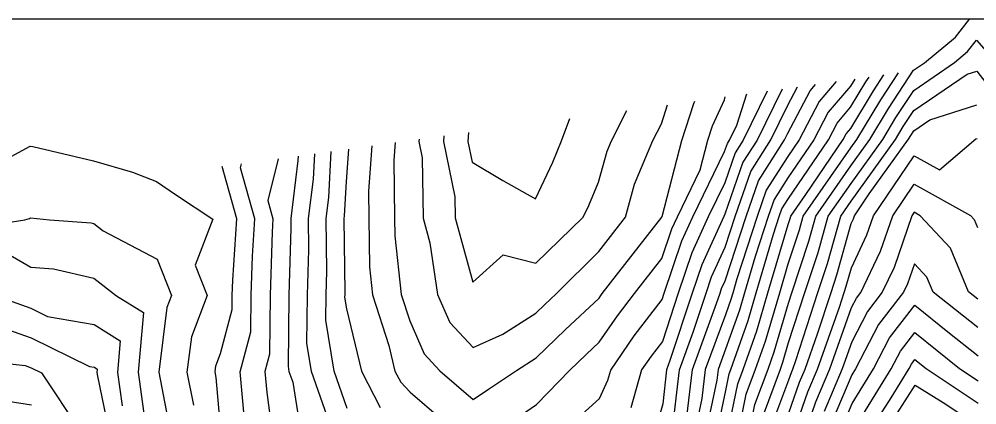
# Model space of a CAD drawing. Extents: x 42655 to 43811, y -141820 to -141156.
# Drawn here: x 43416.6 to 43493.8, y -141186.7 to -141155.6 of the extents above; entities that cross this region are included whole.
import ezdxf

# ---------------------------------------------------------------- set-up
doc = ezdxf.new("R2010")
doc.units = 0
for name, color, linetype in [('D-TTL', 7, 'Continuous'), ('ZE_HICN', 7, 'Continuous'), ('ZE_LWCN', 7, 'Continuous')]:
    doc.layers.add(name, color=color, linetype=linetype)

msp = doc.modelspace()

# ---------------------------------------------------------------- linework, layer by layer
at = {"layer": 'D-TTL'}
msp.add_lwpolyline([(42724.63, -141820.399), (43685.83, -141820.386), (43685.821, -141155.586), (42724.621, -141155.599), (42724.63, -141820.399)], dxfattribs=at)
at = {"layer": 'ZE_HICN'}
for points in [[(43474.371, -141189.992), (43475.215, -141185.83), (43475.965, -141183.822), (43476.767, -141181.564), (43477.909, -141177.65), (43478.599, -141175.308), (43479.495, -141172.581), (43479.802, -141171.478), (43483.643, -141165.971), (43484.128, -141165.295), (43486.066, -141162.081), (43487.484, -141159.925)], [(43470.424, -141187.657), (43470.867, -141183.846), (43472.826, -141178.522), (43473.105, -141177.673), (43473.225, -141177.315), (43473.517, -141176.675), (43475.204, -141171.5), (43476.201, -141168.63), (43478.307, -141165.323), (43478.549, -141164.829), (43480.356, -141161.359), (43480.789, -141160.852)], [(43456.495, -141187.883), (43458.3, -141186.661), (43461.001, -141183.893), (43462.322, -141182.618), (43463.365, -141181.637), (43464.835, -141179.505), (43466.216, -141177.705), (43468.421, -141174.879), (43469.215, -141172.504), (43469.661, -141171.526), (43471.501, -141167.745), (43472.123, -141165.352), (43472.497, -141164.187), (43473.448, -141162.086), (43473.522, -141161.859)], [(43445.036, -141165.804), (43444.754, -141169.465), (43444.779, -141171.644), (43444.838, -141175.561), (43445.085, -141177.805), (43446.406, -141181.907), (43446.9, -141183.959), (43447.362, -141184.869), (43448.119, -141185.655), (43453.117, -141189.959)], [(43478.668, -141189.972), (43480.169, -141185.645), (43480.954, -141183.798), (43482.717, -141178.821), (43483.107, -141177.625), (43483.274, -141177.115), (43483.688, -141175.628), (43484.945, -141172.991), (43485.478, -141171.451), (43488.734, -141166.597), (43490.788, -141167.746), (43493.729, -141165.25), (43493.815, -141165.222)], [(43437.486, -141166.85), (43436.647, -141170.201), (43437.061, -141171.681), (43436.989, -141172.763), (43436.825, -141177.844), (43436.777, -141182.612), (43436.411, -141184.009), (43436.559, -141185.685), (43437.155, -141190.168)], [(43415.419, -141174.348), (43417.543, -141175.58), (43419.372, -141175.713), (43422.636, -141176.459), (43424.448, -141177.903), (43426.615, -141179.252), (43426.185, -141184.057), (43426.909, -141189.157)], [(43483.751, -141188.886), (43486.903, -141183.77), (43487.635, -141182.346), (43488.801, -141180.844), (43492.395, -141183.744), (43493.908, -141184.752)]]:
    msp.add_lwpolyline(points, dxfattribs=at)
at = {"layer": 'ZE_LWCN'}
for points in [[(43475.23, -141189.988), (43475.906, -141186.658), (43476.966, -141183.817), (43477.468, -141182.405), (43478.614, -141178.477), (43478.884, -141177.645), (43480.251, -141173.488), (43480.812, -141171.474), (43483.649, -141167.404), (43485.169, -141165.29), (43486.668, -141162.804), (43488.701, -141159.712), (43489.586, -141159.107), (43492.074, -141157.033), (43493.215, -141155.589)], [(43476.596, -141187.487), (43477.968, -141183.812), (43478.169, -141183.246), (43478.629, -141181.67), (43479.94, -141177.64), (43481.007, -141174.395), (43481.821, -141171.469), (43483.656, -141168.837), (43486.209, -141165.285), (43487.27, -141163.526), (43488.709, -141161.338), (43491.986, -141159.095), (43493.052, -141158.206), (43493.778, -141157.288), (43495.363, -141159.079)], [(43483.96, -141160.413), (43483.619, -141160.979), (43481.806, -141163.098), (43480.653, -141165.312), (43478.566, -141168.394), (43477.457, -141170.136), (43476.986, -141171.492), (43475.933, -141174.722), (43475.066, -141177.663), (43474.664, -141179.041), (43473.543, -141182.195), (43472.94, -141183.836), (43472.839, -141184.704), (43471.717, -141190.005)], [(43472.613, -141190), (43473.559, -141185.529), (43473.834, -141184.173), (43473.962, -141183.831), (43475.365, -141179.882), (43476.014, -141177.659), (43477.412, -141172.913), (43477.877, -141171.487), (43478.085, -141170.889), (43478.574, -141170.12), (43481.833, -141165.306), (43482.53, -141163.967), (43483.627, -141162.686), (43484.862, -141160.637), (43485.115, -141160.253)], [(43473.579, -141189.665), (43474.525, -141185.001), (43474.963, -141183.827), (43476.066, -141180.723), (43476.961, -141177.654), (43478.584, -141172.148), (43478.739, -141171.674), (43478.793, -141171.483), (43480.016, -141169.728), (43483.014, -141165.3), (43483.255, -141164.837), (43483.635, -141164.393), (43485.464, -141161.359), (43486.299, -141160.089)], [(43477.287, -141188.315), (43478.643, -141184.682), (43478.856, -141184.069), (43478.967, -141183.808), (43479.217, -141183.103), (43480.995, -141177.635), (43481.763, -141175.301), (43482.831, -141171.464), (43483.663, -141170.27), (43487.25, -141165.28), (43487.872, -141164.248), (43488.716, -141162.964), (43493.029, -141160.013), (43493.789, -141159.768), (43495.988, -141162.592)], [(43478.098, -141161.225), (43476.085, -141165.333), (43474.945, -141167.123), (43473.492, -141171.306), (43473.393, -141171.509), (43471.621, -141175.39), (43470.854, -141177.683), (43469.065, -141183.121), (43468.795, -141183.856), (43468.476, -141186.596), (43467.753, -141189.133)], [(43469.217, -141189.134), (43469.831, -141183.851), (43470.945, -141180.822), (43471.98, -141177.678), (43472.423, -141176.353), (43473.504, -141173.984), (43474.312, -141171.504), (43475.573, -141167.876), (43477.196, -141165.328), (43478.539, -141162.588), (43479.337, -141161.053)], [(43482.456, -141160.622), (43481.081, -141162.228), (43479.472, -141165.317), (43478.558, -141166.668), (43476.829, -141169.383), (43476.095, -141171.496), (43474.454, -141176.531), (43474.119, -141177.668), (43473.963, -141178.2), (43473.53, -141179.42), (43471.903, -141183.841), (43471.631, -141186.181), (43470.821, -141190.009)], [(43459.073, -141190.064), (43463.386, -141186.162), (43464.059, -141184.701), (43464.293, -141183.877), (43466.189, -141181.129), (43468.436, -141178.2), (43468.603, -141177.694), (43470.017, -141173.466), (43470.905, -141171.52), (43473.468, -141166.255), (43473.69, -141165.617), (43473.863, -141165.344), (43474.459, -141164.129), (43475.271, -141161.617)], [(43476.909, -141161.39), (43474.974, -141165.338), (43474.317, -141166.37), (43473.48, -141168.78), (43472.149, -141171.515), (43470.819, -141174.428), (43469.728, -141177.689), (43468.452, -141181.567), (43467.543, -141182.753), (43466.775, -141183.865), (43465.906, -141186.917)], [(43446.919, -141165.543), (43446.811, -141166.95), (43446.864, -141171.634), (43446.886, -141173.056), (43447.408, -141177.794), (43448.092, -141179.919), (43449.247, -141182.565), (43450.524, -141183.942), (43453.21, -141186.25), (43454.448, -141185.427), (43456.687, -141183.913), (43458.282, -141182.896), (43460.649, -141180.612), (43463.348, -141178.075), (43463.481, -141177.881), (43463.607, -141177.718), (43468.405, -141171.565), (43468.413, -141171.542), (43468.417, -141171.532), (43468.435, -141171.495), (43470.03, -141165.362), (43470.988, -141162.376), (43471.068, -141162.199)], [(43448.847, -141165.276), (43448.832, -141165.462), (43449.1, -141166.757), (43449.164, -141171.623), (43449.707, -141173.613), (43450.326, -141177.78), (43451.312, -141180.04), (43453.19, -141182.066), (43455.605, -141180.987), (43458.265, -141179.293), (43458.977, -141178.606), (43459.903, -141177.735), (43463.33, -141174.316), (43465.476, -141171.546), (43466.212, -141168.901), (43467.677, -141165.373), (43468.369, -141164.022), (43468.856, -141162.505)], [(43478.656, -141187.327), (43479.513, -141184.857), (43479.961, -141183.803), (43480.967, -141180.962), (43482.051, -141177.63), (43482.519, -141176.208), (43483.671, -141172.066), (43483.854, -141171.683), (43483.931, -141171.459), (43485.126, -141169.677), (43488.29, -141165.275), (43488.474, -141164.97), (43488.724, -141164.59), (43490, -141163.717), (43493.802, -141162.495)], [(43450.84, -141165), (43450.804, -141165.453), (43451.724, -141169.905), (43451.746, -141171.611), (43453.166, -141176.804), (43455.63, -141174.591), (43458.246, -141175.252), (43462.079, -141171.562), (43462.532, -141170.615), (43463.303, -141168.736), (43463.997, -141166.244), (43464.352, -141165.389), (43465.597, -141162.956)], [(43452.833, -141164.724), (43452.777, -141165.444), (43453.12, -141167.105), (43455.59, -141168.609), (43458.222, -141170.063), (43459.624, -141167.127), (43460.331, -141165.408), (43460.986, -141163.595)], [(43414.103, -141167.667), (43417.497, -141165.841), (43417.707, -141165.863), (43422.591, -141167.012), (43425.75, -141167.913), (43427.687, -141168.671), (43429.284, -141169.789), (43432.224, -141171.703), (43430.783, -141175.421), (43431.755, -141177.868), (43430.486, -141181.193), (43430.134, -141184.039), (43430.648, -141186.716)], [(43439.097, -141166.626), (43439.078, -141166.989), (43438.504, -141171.674), (43438.513, -141172.44), (43438.342, -141177.837), (43438.285, -141183.574), (43438.355, -141184), (43438.653, -141184.863), (43439.501, -141190.157)], [(43441.773, -141188.606), (43440.179, -141183.991), (43439.804, -141181.717), (43439.842, -141177.83), (43439.959, -141174.174), (43439.929, -141171.667), (43440.32, -141168.479), (43440.428, -141166.442)], [(43443.038, -141186.979), (43442.002, -141183.983), (43441.323, -141179.859), (43441.343, -141177.823), (43441.404, -141175.908), (43441.355, -141171.66), (43441.562, -141169.969), (43441.759, -141166.258)], [(43443.153, -141166.065), (43442.951, -141168.685), (43442.804, -141171.459), (43442.78, -141171.653), (43442.85, -141177.642), (43442.844, -141177.816), (43442.842, -141178.001), (43443, -141178.956), (43444.208, -141183.972), (43445.698, -141186.904)], [(43434.771, -141187.871), (43434.431, -141184.018), (43435.272, -141180.806), (43435.301, -141177.852), (43435.403, -141174.702), (43435.603, -141171.687), (43434.451, -141167.567), (43434.528, -141167.259)], [(43432.87, -141188.766), (43432.481, -141184.474), (43432.395, -141184.028), (43432.454, -141183.554), (43432.84, -141182.541), (43433.767, -141179.001), (43433.778, -141177.859), (43433.817, -141176.641), (43434.145, -141171.694), (43432.966, -141167.475)], [(43479.6, -141189.967), (43480.826, -141186.433), (43481.948, -141183.794), (43483.703, -141178.838), (43484.088, -141178.091), (43484.454, -141177.619), (43486.036, -141174.3), (43487.024, -141171.444), (43488.744, -141168.88), (43493.279, -141171.414), (43493.578, -141171.737), (43493.849, -141172.392)], [(43493.876, -141178.168), (43493.13, -141177.578), (43491.676, -141174.063), (43489.241, -141171.434), (43488.755, -141171.162), (43488.571, -141171.437), (43487.127, -141175.609), (43486.173, -141177.611), (43484.975, -141179.155), (43483.717, -141181.602), (43482.942, -141183.789), (43481.483, -141187.221)], [(43412.441, -141172.492), (43417.063, -141171.775), (43417.426, -141171.653), (43417.525, -141171.6), (43419.052, -141171.766), (43422.401, -141172.008), (43422.615, -141172.057), (43423.375, -141172.663), (43427.717, -141174.953), (43428.88, -141177.882), (43428.518, -141178.832), (43427.873, -141184.049), (43428.815, -141188.957)], [(43493.887, -141180.45), (43490.272, -141177.591), (43489.775, -141176.389), (43488.775, -141175.31), (43488.218, -141176.918), (43487.892, -141177.603), (43485.862, -141180.218), (43484.029, -141183.784), (43483.729, -141184.27), (43482.14, -141188.009)], [(43414.877, -141177.948), (43417.559, -141178.895), (43418.901, -141179.551), (43422.653, -141180.218), (43424.755, -141181.527), (43424.528, -141184.065), (43424.91, -141186.76)], [(43482.797, -141188.797), (43483.74, -141186.578), (43485.466, -141183.777), (43486.748, -141181.282), (43488.791, -141178.651), (43491.455, -141180.801), (43493.898, -141182.733)], [(43414.276, -141180.13), (43417.57, -141181.292), (43422.268, -141183.589), (43422.67, -141183.661), (43422.895, -141183.801), (43422.871, -141184.073), (43422.911, -141184.362), (43424.127, -141190.23)], [(43412.491, -141183.013), (43417.103, -141183.521), (43417.582, -141183.69), (43418.407, -141184.094), (43421.538, -141188.841)], [(43484.455, -141189.944), (43486.896, -141186.108), (43488.341, -141183.763), (43488.522, -141183.41), (43488.811, -141183.037), (43489.703, -141183.757), (43493.916, -141186.564)], [(43485.75, -141189.938), (43488.821, -141185.11), (43491.085, -141186.485), (43493.925, -141188.377)], [(43415.718, -141186.38), (43417.596, -141186.694)]]:
    msp.add_lwpolyline(points, dxfattribs=at)

doc.saveas('drawing.dxf')
